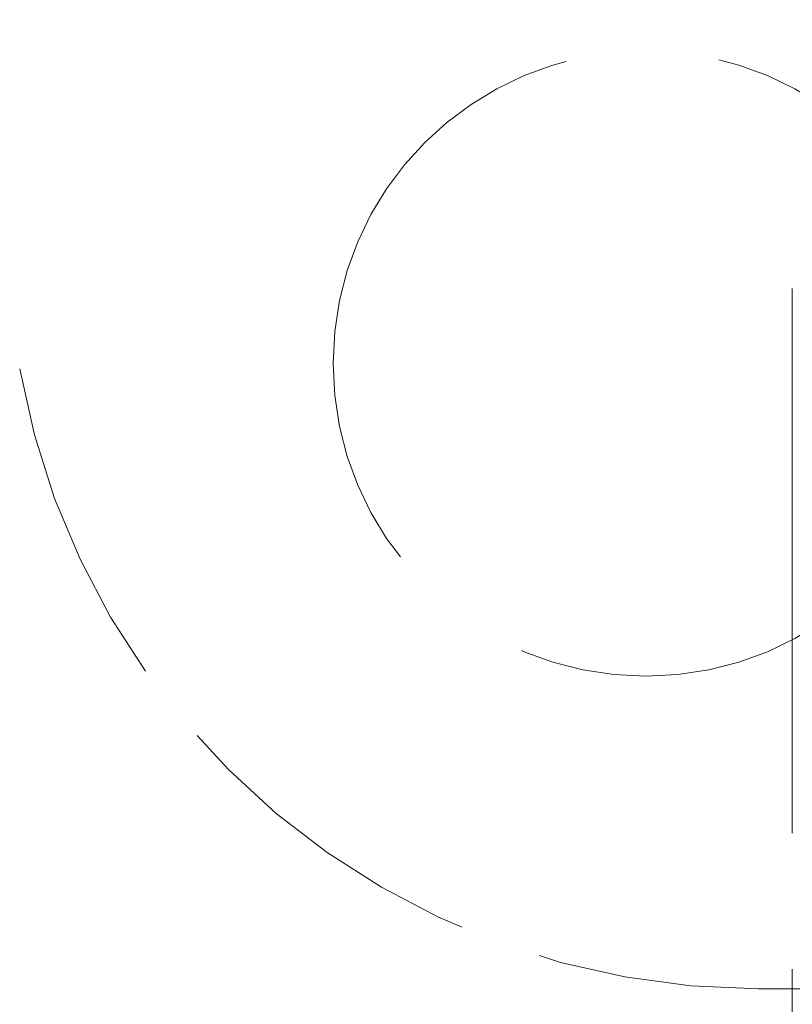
# Model space of a CAD drawing. Header units: millimetres. Extents: x 110 to 3135, y 110 to 2200.
# Tile 265 of 329: x 1433.08 to 1438.75, y 1597.37 to 1604.59. Entities that reach past the tile are written whole.
import ezdxf

# ---------------------------------------------------------------- set-up
doc = ezdxf.new("R2010")
doc.units = ezdxf.units.MM
doc.header["$LTSCALE"] = 11
doc.linetypes.add('DASHED', pattern=[0.2068, 0.1655, -0.0413])
for name, color, linetype, lineweight in [('Dimension (ISO)', 7, 'Continuous', 9), ('Hidden (ISO)', 7, 'DASHED', 9), ('Visible (ISO)', 7, 'Continuous', 18)]:
    doc.layers.add(name, color=color, linetype=linetype, lineweight=lineweight)
doc.styles.add('Note Text (ISO)', font='tahoma.ttf')
doc.dimstyles.new('Default (ISO)', dxfattribs={"dimscale": 11, "dimtxt": 2.5, "dimasz": 2.5, "dimexe": 1, "dimexo": 1, "dimgap": 0.762, "dimtad": 1, "dimrnd": 1e-08, "dimtxsty": 'Note Text (ISO)', "dimcen": 0.09, "dimdle": 10, "dimclrd": 256, "dimclre": 256, "dimclrt": 256, "dimazin": 2, "dimtfac": 1, "dimtmove": 0, "dimatfit": 3, "dimfxl": 0, "dimtolj": 1, "dimtzin": 0, "dimlwd": -1, "dimlwe": -1, "dimarcsym": 0})

# ---------------------------------------------------------------- blocks, each defined once
blk = doc.blocks.new('*D14')
at = {"layer": 'Defpoints', "color": 0}
for p in [(1363.1023, 1893.6836), (1363.1023, 1610.5322), (1996.5981, 1378.2584)]:
    blk.add_point(p, dxfattribs=at)
at = {"layer": 'Dimension (ISO)'}
for p, q in [((1363.1023, 1621.5322), (1363.1023, 1904.6836)), ((1996.5981, 1389.2584), (1996.5981, 1904.6836)), ((1969.0981, 1893.6836), (1390.6023, 1893.6836))]:
    blk.add_line(p, q, dxfattribs=at)
for points in [[(1390.6023, 1898.2669), (1390.6023, 1889.1002), (1363.1023, 1893.6836)], [(1969.0981, 1898.2669), (1969.0981, 1889.1002), (1996.5981, 1893.6836)]]:
    blk.add_solid(points, dxfattribs=at)
at = {"layer": 'Dimension (ISO)', "insert": (1655.1362, 1930.7106), "char_height": 27.5, "attachment_point": 1, "style": 'Note Text (ISO)'}
blk.add_mtext('\\A1; 320', dxfattribs=at)
blk = doc.blocks.new('*D15')
at = {"layer": 'Defpoints', "color": 0}
for p in [(1664.0898, 1812.1831), (1363.1023, 1610.5322), (1664.0898, 1397.5008)]:
    blk.add_point(p, dxfattribs=at)
at = {"layer": 'Dimension (ISO)'}
for p, q in [((1363.1023, 1621.5322), (1363.1023, 1823.1831)), ((1664.0898, 1408.5008), (1664.0898, 1823.1831)), ((1390.6023, 1812.1831), (1636.5898, 1812.1831))]:
    blk.add_line(p, q, dxfattribs=at)
for points in [[(1390.6023, 1816.7665), (1390.6023, 1807.5998), (1363.1023, 1812.1831)], [(1636.5898, 1816.7665), (1636.5898, 1807.5998), (1664.0898, 1812.1831)]]:
    blk.add_solid(points, dxfattribs=at)
at = {"layer": 'Dimension (ISO)', "insert": (1466.8485, 1849.1548), "char_height": 27.5, "attachment_point": 1, "style": 'Note Text (ISO)'}
blk.add_mtext('\\A1;164', dxfattribs=at)

msp = doc.modelspace()

# ---------------------------------------------------------------- linework, layer by layer
at = {"layer": 'Hidden (ISO)', "ltscale": 2.192892}
msp.add_line((1438.7472, 1602.6173), (1438.7472, 1594.5507), dxfattribs=at)
at = {"layer": 'Hidden (ISO)', "ltscale": 6.467176}
msp.add_line((1438.5001, 1597.484), (1467.9232, 1597.484), dxfattribs=at)
at = {"layer": 'Hidden (ISO)', "ltscale": 2.491936}
msp.add_circle((1437.6732, 1602.0673), 2.2917, dxfattribs=at)
at = {"layer": 'Hidden (ISO)', "ltscale": 7.188023}
msp.add_arc((1339.5898, 1397.5008), 321.75, 0, 84.441265, dxfattribs=at)
at = {"layer": 'Hidden (ISO)', "ltscale": 1.328986}
msp.add_arc((1438.5001, 1602.984), 5.5, 190, 270, dxfattribs=at)
at = {"layer": 'Visible (ISO)'}
msp.add_arc((1339.5898, 1397.5008), 324.5, 0, 84.48852, dxfattribs=at)

# ---------------------------------------------------------------- dimensions: what is measured, and where the dimension line sits
at = {"layer": 'Dimension (ISO)'}
dim = msp.add_linear_dim(base=(1363.1023, 1893.6836), p1=(1996.5981, 1378.2584), p2=(1363.1023, 1610.5322), angle=180, text=' 320', dimstyle='Default (ISO)', override={"dimdec": 2, "dimlfac": 0.545455, "dimtp": 0, "dimtm": 0, "dimtdec": 2, "dimtofl": 0, "dimatfit": 1}, dxfattribs=at)
dim.commit()
dim.dimension.update_dxf_attribs({"geometry": '*D14', "text_midpoint": (1691.2519, 1893.6836), "dimtype": 160})
dim = msp.add_linear_dim(base=(1664.0898, 1812.1831), p1=(1363.1023, 1610.5322), p2=(1664.0898, 1397.5008), angle=180, dimstyle='Default (ISO)', override={"dimdec": 0, "dimlfac": 0.545455, "dimtp": 0, "dimtm": 0, "dimtdec": 0, "dimtofl": 0, "dimatfit": 1}, dxfattribs=at)
dim.commit()
dim.dimension.update_dxf_attribs({"geometry": '*D15', "text_midpoint": (1495.2627, 1812.1831), "dimtype": 160})

doc.saveas('drawing.dxf')
